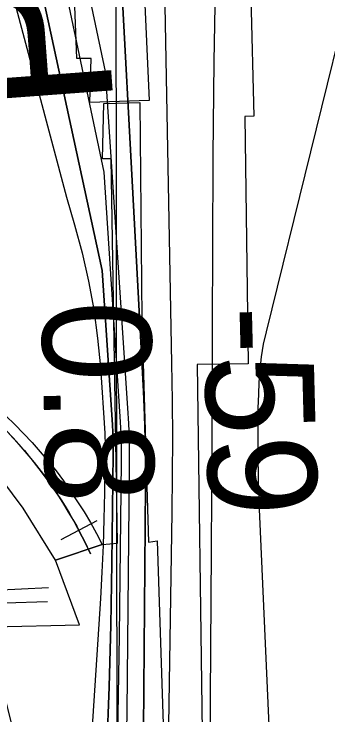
# Model space of a CAD drawing. Extents: x 3297716 to 3335574, y 688621 to 713991.
# Drawn here: x 3322786.5 to 3322979.8, y 706773.3 to 707204.3 of the extents above; entities that cross this region are included whole.
import ezdxf

# ---------------------------------------------------------------- set-up
doc = ezdxf.new("R2010")
doc.units = 0
for name, color, linetype in [('V-BRDG-OTLN', 7, 'Continuous'), ('V-CHAN-DOCK', 7, 'Continuous'), ('V-GRID-MAJR', 7, 'Continuous'), ('V-RAIL-TRAK', 7, 'Continuous'), ('V-RIVR-EDGE', 7, 'Continuous'), ('V-RIVR-RANG', 7, 'Continuous'), ('V-RRAP-RVMT', 7, 'Continuous'), ('V-RRAP-RVMT-IDEN', 7, 'Continuous'), ('V-TOPO-DPTH', 7, 'Continuous'), ('V-TOPO-MAJR', 7, 'Continuous'), ('V-TOPO-MINR', 7, 'Continuous'), ('V-UTIL-LINE', 7, 'Continuous')]:
    doc.layers.add(name, color=color, linetype=linetype)

msp = doc.modelspace()

# ---------------------------------------------------------------- linework, layer by layer
at = {"layer": 'V-BRDG-OTLN'}
msp.add_lwpolyline([(3322781.54, 706957.16), (3322787.05, 706951.88), (3322792.42, 706946.45), (3322797.64, 706940.87), (3322802.7, 706935.15), (3322807.61, 706929.3), (3322812.35, 706923.31), (3322816.93, 706917.2), (3322829.63, 706898.14), (3322833.51, 706891.56), (3322837.21, 706884.88), (3322840.73, 706878.1), (3322833.89, 706875.78), (3322819.52, 706870.92), (3322812.04, 706868.39), (3322792.06, 706900.44), (3322778.98, 706918.16)], dxfattribs=at)
at = {"layer": 'V-CHAN-DOCK'}
for points in [[(3322869.77, 707151.16), (3322833.25, 707149.97), (3322833.91, 707176.96), (3322825.09, 707176.92), (3322818.14, 707359.2), (3322820.09, 707377.51), (3322831.61, 707377.56), (3322829.41, 707414.15), (3322857.87, 707414.29), (3322869.77, 707151.16)], [(3322376.76, 706814.25), (3322606.39, 706822.97), (3322622.81, 706822.36), (3322720.39, 706826.21), (3322826.78, 706828.74), (3322812.04, 706868.39), (3322819.52, 706870.92), (3322833.89, 706875.78), (3322840.73, 706878.1), (3322850.21, 706878.82), (3322846.39, 707115.34), (3322840.97, 707115.31), (3322841.75, 707149.3)], [(3322841.75, 707149.3), (3322863.87, 707149.97), (3322865.15, 707017.15), (3322869.19, 706879.59), (3322874.6, 706880.29), (3322885.67, 706542.14), (3322893.48, 706323.94), (3322897.46, 706195.86), (3322900.08, 706071.85), (3322898.87, 706040.66), (3322887.72, 705960.64), (3322868.64, 705837.19), (3322840.44, 705635.09), (3322803.01, 705378.72)]]:
    msp.add_lwpolyline(points, dxfattribs=at)
at = {"layer": 'V-GRID-MAJR'}
msp.add_spline([(3322864.78, 694020.83), (3322861.26, 697048.55), (3322854.2, 703110.13), (3322847.15, 709171.74), (3322843.62, 712205.6)], degree=3, dxfattribs=at)
at = {"layer": 'V-RAIL-TRAK'}
for points in [[(3322783.34, 706946.38), (3322786.6, 706942.93), (3322789.75, 706939.44), (3322792.89, 706935.87), (3322795.92, 706932.25), (3322798.91, 706928.59), (3322801.83, 706924.9), (3322804.7, 706921.12), (3322807.47, 706917.3), (3322810.19, 706913.45), (3322812.86, 706909.52), (3322815.45, 706905.58), (3322817.97, 706901.59), (3322820.41, 706897.52), (3322822.78, 706893.45), (3322825.1, 706889.33), (3322827.32, 706885.14), (3322829.49, 706880.95), (3322831.58, 706876.72), (3322833.58, 706872.43)], [(3322837.48, 706892.67), (3322815.39, 706880.95)]]:
    msp.add_lwpolyline(points, dxfattribs=at)
msp.add_arc((3322587.51, 706759.31), 270.83, 24.6864, 63.6415, dxfattribs=at)
at = {"layer": 'V-RIVR-EDGE'}
msp.add_spline([(3322738.46, 706016.98), (3322740.98, 706029.41), (3322741.01, 706043.5), (3322745.19, 706054.27), (3322749.35, 706064.21), (3322757.68, 706077.45), (3322762.92, 706855.84)], degree=3, dxfattribs=at)
at = {"layer": 'V-RRAP-RVMT'}
for p, q in [((3322930.42, 707283.37), (3322934.02, 707141.54)), ((3322934.02, 707141.54), (3322928.63, 707141.38)), ((3322928.63, 707141.38), (3322930.53, 706989.26)), ((3322930.53, 706989.26), (3322899.2, 706988.73)), ((3322899.2, 706988.73), (3322903.14, 706693.07))]:
    msp.add_line(p, q, dxfattribs=at)
at = {"layer": 'V-TOPO-DPTH'}
for points in [[(3322792.78, 705284.22), (3322806.38, 705987.81), (3322807.25, 706023.64), (3322808.35, 706059.47), (3322809.81, 706095.28), (3322811.49, 706131.08), (3322841.83, 706714.4), (3322843.58, 706752.44), (3322845.02, 706790.49), (3322846.02, 706828.56), (3322846.71, 706866.63), (3322847.52, 706933.93), (3322847.52, 706938.36), (3322847.45, 706942.79), (3322847.28, 706947.22), (3322847.04, 706951.65), (3322840.71, 707046.51), (3322678.81, 707793.56)], [(3322678.81, 707793.56), (3322840.71, 707046.51), (3322847.04, 706951.65), (3322847.28, 706947.22), (3322847.45, 706942.79), (3322847.52, 706938.36), (3322847.52, 706933.93), (3322846.71, 706866.63), (3322846.02, 706828.56), (3322845.02, 706790.49), (3322843.58, 706752.44), (3322841.83, 706714.4), (3322811.49, 706131.08), (3322809.81, 706095.28), (3322808.35, 706059.47), (3322807.25, 706023.64), (3322806.38, 705987.81), (3322792.78, 705284.22)], [(3322837.39, 705553.78), (3322839.56, 705638.27), (3322841.54, 705722.75), (3322843.23, 705807.25), (3322844.74, 705891.74), (3322846.95, 706028.78), (3322847.27, 706044.76), (3322847.69, 706060.74), (3322848.25, 706076.71), (3322848.89, 706092.69), (3322855.34, 706236.84), (3322858.79, 706324.9), (3322861.61, 706412.97), (3322863.48, 706501.07), (3322864.7, 706589.19), (3322867.45, 706914.33), (3322867.43, 706928.79), (3322867.24, 706943.25), (3322866.78, 706957.71), (3322866.14, 706972.16), (3322825.6, 707726.72)], [(3322825.6, 707726.72), (3322866.14, 706972.16), (3322866.78, 706957.71), (3322867.24, 706943.25), (3322867.43, 706928.79), (3322867.45, 706914.33), (3322864.7, 706589.19), (3322863.48, 706501.07), (3322861.61, 706412.97), (3322858.79, 706324.9), (3322855.34, 706236.84), (3322848.89, 706092.69), (3322848.25, 706076.71), (3322847.69, 706060.74), (3322847.27, 706044.76), (3322846.95, 706028.78), (3322844.74, 705891.74), (3322843.23, 705807.25), (3322841.54, 705722.75), (3322839.56, 705638.27), (3322837.39, 705553.78)], [(3322725.77, 707721.03), (3322842.58, 707169.05), (3322856.4, 706961.89), (3322856.92, 706952.46), (3322857.3, 706943.02), (3322857.45, 706933.58), (3322857.46, 706924.13), (3322855.93, 706775.65), (3322854.58, 706691.98), (3322852.6, 706608.32), (3322849.66, 706524.69), (3322846.09, 706441.09), (3322830.13, 706111.89), (3322828.99, 706086), (3322828.01, 706060.1), (3322827.28, 706034.2), (3322826.7, 706008.3), (3322819.94, 705626.64), (3322818.75, 705564.76)], [(3322725.77, 707721.03), (3322842.58, 707169.05), (3322856.4, 706961.89), (3322856.92, 706952.46), (3322857.3, 706943.02), (3322857.45, 706933.58), (3322857.46, 706924.13), (3322855.93, 706775.65), (3322854.58, 706691.98), (3322852.6, 706608.32), (3322849.66, 706524.69), (3322846.09, 706441.09), (3322830.13, 706111.89), (3322828.99, 706086), (3322828.01, 706060.1), (3322827.28, 706034.2), (3322826.7, 706008.3), (3322819.94, 705626.64), (3322818.75, 705564.76)], [(3322874.09, 706270.89), (3322883.91, 706897.78), (3322884.15, 706920.72), (3322884.23, 706943.66), (3322884.06, 706966.6), (3322883.74, 706989.54), (3322879.03, 707231.5), (3322876.81, 707335.21), (3322874.35, 707438.91), (3322871.49, 707542.6)], [(3322874.09, 706270.89), (3322883.91, 706897.78), (3322884.15, 706920.72), (3322884.23, 706943.66), (3322884.06, 706966.6), (3322883.74, 706989.54), (3322879.03, 707231.5), (3322876.81, 707335.21), (3322874.35, 707438.91), (3322871.49, 707542.6)]]:
    msp.add_lwpolyline(points, dxfattribs=at)
at = {"layer": 'V-TOPO-MAJR'}
msp.add_lwpolyline([(3322925.88, 705553.35), (3322921.09, 705629.58), (3322917.3, 705705.88), (3322906.11, 705986.23), (3322904.85, 706024.38), (3322903.92, 706062.53), (3322903.52, 706100.69), (3322903.46, 706138.85), (3322904.04, 706252.69), (3322904.55, 706347.78), (3322905.1, 706442.86), (3322905.71, 706537.95), (3322906.34, 706633.04), (3322908.03, 706874.44), (3322908.25, 706909.33), (3322908.44, 706944.22), (3322908.57, 706979.11), (3322908.68, 707013.99), (3322908.78, 707059.59), (3322909.12, 707117.28), (3322909.72, 707174.96), (3322910.72, 707232.64), (3322911.99, 707290.31), (3322947.15, 707843.58)], dxfattribs=at)
at = {"layer": 'V-TOPO-MINR'}
for points in [[(3322626.4, 707813.24), (3322818.75, 707091.75), (3322823.7, 707074.61), (3322828.36, 707057.39), (3322832.32, 707040.02), (3322835.63, 707022.55), (3322837.96, 707004.93), (3322839.64, 706987.2), (3322842.35, 706946.52), (3322842.46, 706944.6), (3322842.56, 706940.75), (3322842.56, 706938.83), (3322842.19, 706910.05), (3322841.85, 706893.75), (3322841.34, 706877.45), (3322840.58, 706861.16), (3322839.65, 706844.87), (3322793.37, 706133.95)], [(3322693.14, 707811.08), (3322841.69, 707107.13), (3322851.72, 706956.77), (3322852.1, 706949.84), (3322852.37, 706942.91), (3322852.48, 706935.97), (3322852.49, 706929.03), (3322851.28, 706821.88), (3322850.25, 706761.37), (3322848.74, 706700.88), (3322846.53, 706640.41), (3322843.84, 706579.96), (3322820.79, 706121.48), (3322819.39, 706090.64), (3322818.18, 706059.79), (3322817.27, 706028.92), (3322816.55, 705998.05), (3322806.54, 705457.04)], [(3322678.81, 707793.56), (3322840.71, 707046.51), (3322847.04, 706951.65), (3322847.28, 706947.22), (3322847.45, 706942.79), (3322847.52, 706938.36), (3322847.52, 706933.93), (3322846.71, 706866.63), (3322846.02, 706828.56), (3322845.02, 706790.49), (3322843.58, 706752.44), (3322841.83, 706714.4), (3322811.49, 706131.08), (3322809.81, 706095.28), (3322808.35, 706059.47), (3322807.25, 706023.64), (3322806.38, 705987.81), (3322792.78, 705284.22)], [(3322825.6, 707726.72), (3322866.14, 706972.16), (3322866.78, 706957.71), (3322867.24, 706943.25), (3322867.43, 706928.79), (3322867.45, 706914.33), (3322864.7, 706589.19), (3322863.48, 706501.07), (3322861.61, 706412.97), (3322858.79, 706324.9), (3322855.34, 706236.84), (3322848.89, 706092.69), (3322848.25, 706076.71), (3322847.69, 706060.74), (3322847.27, 706044.76), (3322846.95, 706028.78), (3322844.74, 705891.74), (3322843.23, 705807.25), (3322841.54, 705722.75), (3322839.56, 705638.27), (3322837.39, 705553.78)], [(3322725.77, 707721.03), (3322842.58, 707169.05), (3322856.4, 706961.89), (3322856.92, 706952.46), (3322857.3, 706943.02), (3322857.45, 706933.58), (3322857.46, 706924.13), (3322855.93, 706775.65), (3322854.58, 706691.98), (3322852.6, 706608.32), (3322849.66, 706524.69), (3322846.09, 706441.09), (3322830.13, 706111.89), (3322828.99, 706086), (3322828.01, 706060.1), (3322827.28, 706034.2), (3322826.7, 706008.3), (3322819.94, 705626.64), (3322818.75, 705564.76)], [(3322874.09, 706270.89), (3322883.91, 706897.78), (3322884.15, 706920.72), (3322884.23, 706943.66), (3322884.06, 706966.6), (3322883.74, 706989.54), (3322879.03, 707231.5), (3322876.81, 707335.21), (3322874.35, 707438.91), (3322871.49, 707542.6)], [(3322996.29, 707230.46), (3322941.61, 707008.96), (3322939.95, 707001.24), (3322938.61, 706993.48), (3322937.73, 706985.65), (3322937.17, 706977.77), (3322936.88, 706970.49), (3322936.73, 706966.23), (3322936.61, 706961.96), (3322936.55, 706957.68), (3322936.51, 706953.41), (3322936.5, 706947.11), (3322936.5, 706944.87), (3322936.51, 706942.63), (3322936.6, 706929.84), (3322936.7, 706922.32), (3322936.85, 706914.81), (3322937.09, 706907.3), (3322937.38, 706899.79), (3322974.46, 706069.49)]]:
    msp.add_lwpolyline(points, dxfattribs=at)
at = {"layer": 'V-UTIL-LINE'}
for points in [[(3321962.9, 706826.53), (3322093.72, 706830.55), (3322101.22, 706829.22), (3322168.67, 706831.58), (3322259.97, 706834.05), (3322391.48, 706837.39), (3322604.74, 706844.52), (3322774.39, 706850.09), (3322807.77, 706851.61)], [(3322807.13, 706842.75), (3322728.78, 706840.33), (3322728.81, 706833.52), (3322700.19, 706832.7), (3322700.16, 706840.88), (3322580.24, 706836.23), (3322537.32, 706834.67), (3322537.35, 706827.85), (3322506.69, 706827.03), (3322505.97, 706834.52), (3322370.39, 706829.8), (3322369.74, 706822.98), (3322341.8, 706822.17), (3322340.4, 706829.66), (3322245.02, 706826.48), (3322198.69, 706824.91), (3322198.04, 706817.41), (3322170.79, 706815.92), (3322170.06, 706825.45), (3322095.12, 706821.01), (3321972.48, 706817.71)]]:
    msp.add_lwpolyline(points, dxfattribs=at)

# ---------------------------------------------------------------- texts
at = {"layer": 'V-RIVR-RANG'}
for s, rotation, p in [('0.8', 271.1883, (3322803.49, 707027.35)), ('-59', 271.4749, (3322903.18, 707024.22))]:
    msp.add_text(s, height=67, rotation=rotation, dxfattribs=at).set_placement(p)
at = {"layer": 'V-RRAP-RVMT-IDEN'}
msp.add_text('PORT', height=100, rotation=94.2359, dxfattribs=at).set_placement((3322848.03, 707146.42))

doc.saveas('drawing.dxf')
